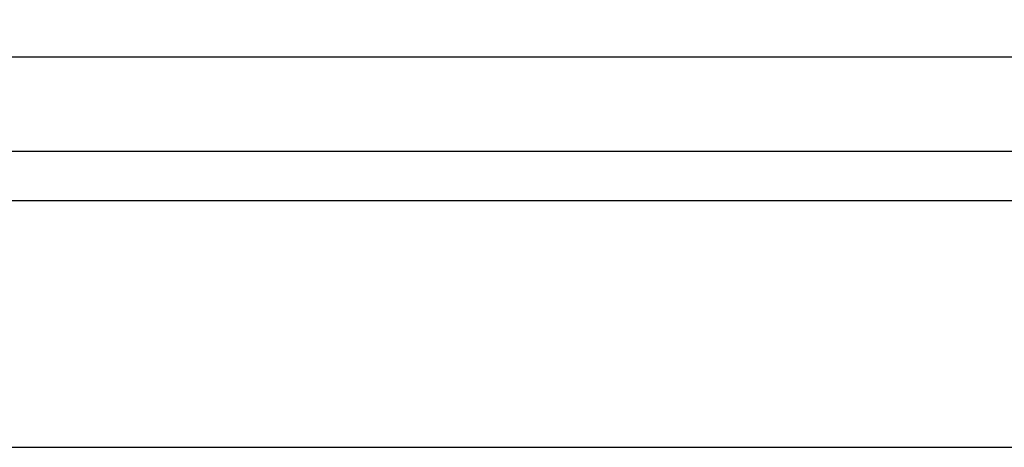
# Model space of a CAD drawing. Header units: inches. Extents: x 220 to 877, y 4 to 174.
# Tile 397 of 656: x 480.315 to 481.313, y 87.752 to 88.185. Entities that reach past the tile are written whole.
import ezdxf
from ezdxf.enums import TextEntityAlignment as Align

# ---------------------------------------------------------------- set-up
doc = ezdxf.new("R2010")
doc.units = ezdxf.units.IN
doc.header["$LTSCALE"] = 0.5
doc.header["$MEASUREMENT"] = 0
doc.layers.add('SID-M-D', color=42, linetype='Continuous')
doc.layers.add('SID-M-S', color=105, linetype='Continuous')
doc.styles.add('PTI', font='romand.shx', dxfattribs={"oblique": 10})

# ---------------------------------------------------------------- blocks, each defined once
blk = doc.blocks.new('*U9')
at = {"layer": 'SID-M-S'}
for p, q in [((-34.00000000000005, -0.2500000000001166), (-1.13242748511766e-14, -0.2499999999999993)), ((-34.00000000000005, -0.3000000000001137), (-1.13242748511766e-14, -0.3)), ((-34.00000000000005, -0.550000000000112), (2.886579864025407e-15, -0.55))]:
    blk.add_line(p, q, dxfattribs=at)
blk = doc.blocks.new('JM_TITTLE_BOX_SID')
at = {"layer": 'SID-M-S'}
blk.add_lwpolyline([(1.261213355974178e-13, -0.1549984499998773), (-6.499934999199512, -0.1549984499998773, -0.414213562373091), (-6.654933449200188, 1.163513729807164e-13), (-6.654933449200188, 1.416652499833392, -0.4142135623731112), (-6.499934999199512, 1.571650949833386), (1.261213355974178e-13, 1.571650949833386, -0.4142135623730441), (0.1549984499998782, 1.416652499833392), (0.1549984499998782, 1.163513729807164e-13, -0.4142135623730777)], format="xyb", close=True, dxfattribs=at)
at = {"layer": 'SID-M-D', "style": 'PTI', "oblique": 10}
for tag, p in [('CUSTOMER', (-5.990553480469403, 1.371591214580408)), ('DIEDATAINFO', (-2.18746001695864, 1.371591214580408)), ('PARTDESCRIPTION', (-5.966376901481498, 1.169693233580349)), ('00-00-00', (-1.009105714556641, 1.167793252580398)), ('PARTNUMBER', (-5.81595049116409, 0.9696952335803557)), ('REV', (-3.360356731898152, 0.9696952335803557)), ('SCALE', (-2.520436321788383, 0.9677952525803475)), ('SH', (-0.8571950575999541, 0.9677952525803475)), ('SHX', (-0.4057438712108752, 0.9677952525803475)), ('TOOL', (-2.472915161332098, 0.7480887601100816)), ('JOB', (-0.9225366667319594, 0.7480887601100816)), ('WTD', (-3.839149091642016, 0.7480887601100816))]:
    blk.add_attdef(tag, p, '', height=0.09999900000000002, dxfattribs=at)
blk.add_attdef('BUILT', text='', height=0.2499630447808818, dxfattribs=at).set_placement((-2.336101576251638, 0.2076912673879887), align=Align.CENTER)

msp = doc.modelspace()

# ---------------------------------------------------------------- block references
at = {"layer": 'SID-M-D'}
msp.add_blockref('*U9', (483.8517118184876, 88.30166505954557), dxfattribs=at)
at = {"layer": 'SID-M-S'}
msp.add_blockref('JM_TITTLE_BOX_SID', (483.8517118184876, 88.30166505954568), dxfattribs=at)

doc.saveas('drawing.dxf')
